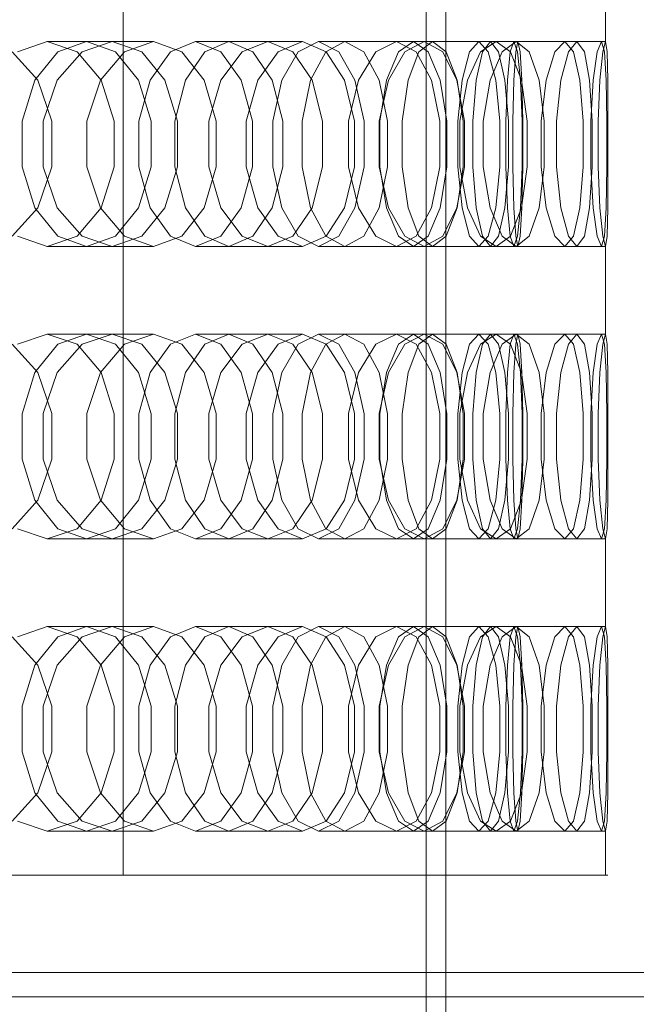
# Model space of a CAD drawing. Header units: millimetres. Extents: x -1970 to 61924, y -58230 to 6847.
# Tile 583 of 656: x 25522 to 25648, y -18186 to -17984. Entities that reach past the tile are written whole.
import ezdxf

# ---------------------------------------------------------------- set-up
doc = ezdxf.new("R2010")
doc.units = ezdxf.units.MM
doc.layers.add('superior_briquetadora', color=7, linetype='Continuous', lineweight=0)
doc.layers.add('superior_C05', color=7, linetype='Continuous', lineweight=0)

msp = doc.modelspace()

# ---------------------------------------------------------------- linework, layer by layer
at = {"layer": 'superior_briquetadora'}
for p, q in [((25542.964, -18160), (25542.964, -17800)), ((25605.067, -17805), (25605.067, -18195)), ((25609.067, -17805), (25609.067, -18195)), ((25605.067, -17816), (25605.067, -18194)), ((25641.845, -17971), (25641.845, -17989)), ((25527.368, -17989), (25521.249, -17991.08)), ((25527.368, -17989), (25540.706, -17989)), ((25533.487, -17991.08), (25527.368, -17989)), ((25529.549, -17991.08), (25535.443, -17989)), ((25534.508, -17991.08), (25540.706, -17989)), ((25535.443, -17989), (25549.169, -17989)), ((25535.443, -17989), (25541.338, -17991.08)), ((25540.706, -17989), (25546.747, -17991.08)), ((25549.169, -17989), (25543.193, -17991.08)), ((25554.983, -17991.08), (25549.169, -17989)), ((25557.801, -17989), (25552.616, -17991.08)), ((25557.801, -17989), (25572.602, -17989)), ((25562.987, -17991.08), (25557.801, -17989)), ((25559.668, -17991.08), (25564.605, -17989)), ((25564.605, -17989), (25579.733, -17989)), ((25564.605, -17989), (25569.543, -17991.08)), ((25567.329, -17991.08), (25572.602, -17989)), ((25572.602, -17989), (25577.701, -17991.08)), ((25579.733, -17989), (25574.706, -17991.08)), ((25582.969, -17989), (25578.806, -17991.08)), ((25584.582, -17991.08), (25579.733, -17989)), ((25582.969, -17989), (25598.98, -17989)), ((25587.132, -17991.08), (25582.969, -17989)), ((25584.49, -17991.08), (25588.385, -17989)), ((25588.385, -17989), (25604.657, -17989)), ((25588.385, -17989), (25592.281, -17991.08)), ((25594.723, -17991.08), (25598.98, -17989)), ((25598.98, -17989), (25603.05, -17991.08)), ((25602.44, -17989), (25599.371, -17991.08)), ((25604.657, -17989), (25600.666, -17991.08)), ((25602.44, -17989), (25619.388, -17989)), ((25605.51, -17991.08), (25602.44, -17989)), ((25603.59, -17991.08), (25606.377, -17989)), ((25608.458, -17991.08), (25604.657, -17989)), ((25606.377, -17989), (25623.514, -17989)), ((25606.377, -17989), (25609.164, -17991.08)), ((25615.883, -17989), (25613.959, -17991.08)), ((25615.883, -17989), (25633.477, -17989)), ((25617.806, -17991.08), (25615.883, -17989)), ((25616.219, -17991.08), (25619.388, -17989)), ((25616.641, -17991.08), (25618.272, -17989)), ((25618.272, -17989), (25635.981, -17989)), ((25618.272, -17989), (25619.903, -17991.08)), ((25619.388, -17989), (25622.358, -17991.08)), ((25623.514, -17989), (25620.626, -17991.08)), ((25623.066, -17989), (25622.321, -17991.08)), ((25623.066, -17989), (25641.006, -17989)), ((25623.81, -17991.08), (25623.066, -17989)), ((25623.42, -17991.08), (25623.867, -17989)), ((25626.201, -17991.08), (25623.514, -17989)), ((25623.867, -17989), (25641.845, -17989)), ((25623.867, -17989), (25624.314, -17991.08)), ((25631.45, -17991.08), (25633.477, -17989)), ((25633.477, -17989), (25635.297, -17991.08)), ((25635.981, -17989), (25634.246, -17991.08)), ((25637.508, -17991.08), (25635.981, -17989)), ((25640.155, -17991.08), (25641.006, -17989)), ((25641.006, -17989), (25641.645, -17991.08)), ((25641.845, -17989), (25641.292, -17991.08)), ((25642.186, -17991.08), (25641.845, -17989)), ((25525.421, -17996.906), (25520.167, -17991.08)), ((25524.821, -17996.907), (25529.549, -17991.08)), ((25529.425, -17996.906), (25534.508, -17991.08)), ((25538.394, -17996.907), (25533.487, -17991.08)), ((25543.193, -17991.08), (25538.285, -17996.906)), ((25541.338, -17991.08), (25546.065, -17996.907)), ((25546.747, -17991.08), (25551.477, -17996.906)), ((25552.616, -17991.08), (25548.458, -17996.907)), ((25559.529, -17996.906), (25554.983, -17991.08)), ((25555.708, -17996.907), (25559.668, -17991.08)), ((25562.976, -17996.906), (25567.329, -17991.08)), ((25567.145, -17996.907), (25562.987, -17991.08)), ((25569.543, -17991.08), (25573.502, -17996.907)), ((25574.706, -17991.08), (25570.547, -17996.906)), ((25578.806, -17991.08), (25575.467, -17996.907)), ((25577.701, -17991.08), (25581.663, -17996.906)), ((25581.366, -17996.907), (25584.49, -17991.08)), ((25588.341, -17996.906), (25584.582, -17991.08)), ((25590.471, -17996.907), (25587.132, -17991.08)), ((25591.173, -17996.906), (25594.723, -17991.08)), ((25592.281, -17991.08), (25595.405, -17996.907)), ((25599.371, -17991.08), (25596.909, -17996.907)), ((25600.666, -17991.08), (25597.327, -17996.906)), ((25601.354, -17996.907), (25603.59, -17991.08)), ((25603.05, -17991.08), (25606.176, -17996.906)), ((25607.972, -17996.907), (25605.51, -17991.08)), ((25611.366, -17996.906), (25608.458, -17991.08)), ((25609.164, -17991.08), (25611.399, -17996.907)), ((25613.959, -17991.08), (25612.417, -17996.907)), ((25613.533, -17996.906), (25616.219, -17991.08)), ((25615.333, -17996.907), (25616.641, -17991.08)), ((25619.349, -17996.907), (25617.806, -17991.08)), ((25620.626, -17991.08), (25618.164, -17996.906)), ((25619.903, -17991.08), (25621.211, -17996.907)), ((25622.321, -17991.08), (25621.724, -17996.907)), ((25622.358, -17991.08), (25624.596, -17996.906)), ((25623.061, -17996.907), (25623.42, -17991.08)), ((25624.407, -17996.907), (25623.81, -17991.08)), ((25624.314, -17991.08), (25624.672, -17996.907)), ((25628.209, -17996.906), (25626.201, -17991.08)), ((25629.675, -17996.906), (25631.45, -17991.08)), ((25634.246, -17991.08), (25632.704, -17996.906)), ((25635.297, -17991.08), (25636.607, -17996.906)), ((25638.582, -17996.906), (25637.508, -17991.08)), ((25639.321, -17996.906), (25640.155, -17991.08)), ((25641.292, -17991.08), (25640.696, -17996.906)), ((25641.645, -17991.08), (25642.005, -17996.906)), ((25642.307, -17996.906), (25642.186, -17991.08)), ((25522.198, -18005.327), (25524.821, -17996.907)), ((25528.297, -18005.326), (25525.421, -17996.906)), ((25526.56, -18005.326), (25529.425, -17996.906)), ((25538.285, -17996.906), (25535.516, -18005.326)), ((25541.118, -18005.327), (25538.394, -17996.907)), ((25546.065, -17996.907), (25548.689, -18005.327)), ((25548.458, -17996.907), (25546.15, -18005.327)), ((25551.477, -17996.906), (25554.058, -18005.326)), ((25553.511, -18005.327), (25555.708, -17996.907)), ((25562.006, -18005.326), (25559.529, -17996.906)), ((25560.511, -18005.326), (25562.976, -17996.906)), ((25569.453, -18005.327), (25567.145, -17996.907)), ((25570.547, -17996.906), (25568.19, -18005.326)), ((25573.502, -17996.907), (25575.7, -18005.327)), ((25575.467, -17996.907), (25573.614, -18005.327)), ((25579.632, -18005.327), (25581.366, -17996.907)), ((25581.663, -17996.906), (25583.814, -18005.326)), ((25590.378, -18005.326), (25588.341, -17996.906)), ((25589.15, -18005.326), (25591.173, -17996.906)), ((25592.323, -18005.327), (25590.471, -17996.907)), ((25595.405, -17996.907), (25597.139, -18005.327)), ((25597.327, -17996.906), (25595.42, -18005.326)), ((25596.909, -17996.907), (25595.543, -18005.327)), ((25600.114, -18005.327), (25601.354, -17996.907)), ((25606.176, -17996.906), (25607.859, -18005.326)), ((25609.338, -18005.327), (25607.972, -17996.907)), ((25612.927, -18005.326), (25611.366, -17996.906)), ((25611.399, -17996.907), (25612.64, -18005.327)), ((25612.417, -17996.907), (25611.56, -18005.327)), ((25611.987, -18005.326), (25613.533, -17996.906)), ((25614.607, -18005.327), (25615.333, -17996.907)), ((25618.164, -17996.906), (25616.742, -18005.326)), ((25620.205, -18005.327), (25619.349, -17996.907)), ((25621.211, -17996.907), (25621.937, -18005.327)), ((25621.724, -17996.907), (25621.393, -18005.327)), ((25622.862, -18005.327), (25623.061, -17996.907)), ((25624.739, -18005.327), (25624.407, -17996.907)), ((25624.596, -17996.906), (25625.782, -18005.326)), ((25624.672, -17996.907), (25624.871, -18005.327)), ((25629.268, -18005.326), (25628.209, -17996.906)), ((25628.632, -18005.326), (25629.675, -17996.906)), ((25632.704, -17996.906), (25631.79, -18005.326)), ((25636.607, -17996.906), (25637.276, -18005.326)), ((25639.12, -18005.326), (25638.582, -17996.906)), ((25638.8, -18005.326), (25639.321, -17996.906)), ((25640.696, -17996.906), (25640.306, -18005.326)), ((25642.005, -17996.906), (25642.146, -18005.326)), ((25642.316, -18005.326), (25642.307, -17996.906)), ((25522.198, -18014.673), (25522.198, -18005.327)), ((25526.56, -18014.674), (25526.56, -18005.326)), ((25528.297, -18014.674), (25528.297, -18005.326)), ((25535.516, -18005.326), (25535.516, -18014.674)), ((25541.118, -18014.673), (25541.118, -18005.327)), ((25546.15, -18005.327), (25546.15, -18014.673)), ((25548.689, -18005.327), (25548.689, -18014.673)), ((25553.511, -18014.673), (25553.511, -18005.327)), ((25554.058, -18005.326), (25554.058, -18014.674)), ((25560.511, -18014.674), (25560.511, -18005.326)), ((25562.006, -18014.674), (25562.006, -18005.326)), ((25568.19, -18005.326), (25568.19, -18014.674)), ((25569.453, -18014.673), (25569.453, -18005.327)), ((25573.614, -18005.327), (25573.614, -18014.673)), ((25575.7, -18005.327), (25575.7, -18014.673)), ((25579.632, -18014.673), (25579.632, -18005.327)), ((25583.814, -18005.326), (25583.814, -18014.674)), ((25589.15, -18014.674), (25589.15, -18005.326)), ((25590.378, -18014.674), (25590.378, -18005.326)), ((25592.323, -18014.673), (25592.323, -18005.327)), ((25595.42, -18005.326), (25595.42, -18014.674)), ((25595.543, -18005.327), (25595.543, -18014.673)), ((25597.139, -18005.327), (25597.139, -18014.673)), ((25600.114, -18014.673), (25600.114, -18005.327)), ((25607.859, -18005.326), (25607.859, -18014.674)), ((25609.338, -18014.673), (25609.338, -18005.327)), ((25611.56, -18005.327), (25611.56, -18014.673)), ((25611.987, -18014.674), (25611.987, -18005.326)), ((25612.64, -18005.327), (25612.64, -18014.673)), ((25612.927, -18014.674), (25612.927, -18005.326)), ((25614.607, -18014.673), (25614.607, -18005.327)), ((25616.742, -18005.326), (25616.742, -18014.674)), ((25620.205, -18014.673), (25620.205, -18005.327)), ((25621.393, -18005.327), (25621.393, -18014.673)), ((25621.937, -18005.327), (25621.937, -18014.673)), ((25622.862, -18014.673), (25622.862, -18005.327)), ((25624.739, -18014.673), (25624.739, -18005.327)), ((25624.871, -18005.327), (25624.871, -18014.673)), ((25625.782, -18005.326), (25625.782, -18014.674)), ((25628.632, -18014.674), (25628.632, -18005.326)), ((25629.268, -18014.674), (25629.268, -18005.326)), ((25631.79, -18005.326), (25631.79, -18014.674)), ((25637.276, -18005.326), (25637.276, -18014.674)), ((25638.8, -18014.674), (25638.8, -18005.326)), ((25639.12, -18014.674), (25639.12, -18005.326)), ((25640.306, -18005.326), (25640.306, -18014.674)), ((25642.146, -18005.326), (25642.146, -18014.674)), ((25642.316, -18014.674), (25642.316, -18005.326)), ((25524.821, -18023.093), (25522.198, -18014.673)), ((25525.421, -18023.094), (25528.297, -18014.674)), ((25529.425, -18023.094), (25526.56, -18014.674)), ((25535.516, -18014.674), (25538.285, -18023.094)), ((25538.394, -18023.093), (25541.118, -18014.673)), ((25548.689, -18014.673), (25546.065, -18023.093)), ((25546.15, -18014.673), (25548.458, -18023.093)), ((25554.058, -18014.674), (25551.477, -18023.094)), ((25555.708, -18023.093), (25553.511, -18014.673)), ((25559.529, -18023.094), (25562.006, -18014.674)), ((25562.976, -18023.094), (25560.511, -18014.674)), ((25567.145, -18023.093), (25569.453, -18014.673)), ((25568.19, -18014.674), (25570.547, -18023.094)), ((25575.7, -18014.673), (25573.502, -18023.093)), ((25573.614, -18014.673), (25575.467, -18023.093)), ((25581.366, -18023.093), (25579.632, -18014.673)), ((25583.814, -18014.674), (25581.663, -18023.094)), ((25588.341, -18023.094), (25590.378, -18014.674)), ((25591.173, -18023.094), (25589.15, -18014.674)), ((25590.471, -18023.093), (25592.323, -18014.673)), ((25597.139, -18014.673), (25595.405, -18023.093)), ((25595.42, -18014.674), (25597.327, -18023.094)), ((25595.543, -18014.673), (25596.909, -18023.093)), ((25601.354, -18023.093), (25600.114, -18014.673)), ((25607.859, -18014.674), (25606.176, -18023.094)), ((25607.972, -18023.093), (25609.338, -18014.673)), ((25611.366, -18023.094), (25612.927, -18014.674)), ((25612.64, -18014.673), (25611.399, -18023.093)), ((25611.56, -18014.673), (25612.417, -18023.093)), ((25613.533, -18023.094), (25611.987, -18014.674)), ((25615.333, -18023.093), (25614.607, -18014.673)), ((25616.742, -18014.674), (25618.164, -18023.094)), ((25619.349, -18023.093), (25620.205, -18014.673)), ((25621.937, -18014.673), (25621.211, -18023.093)), ((25621.393, -18014.673), (25621.724, -18023.093)), ((25623.061, -18023.093), (25622.862, -18014.673)), ((25624.407, -18023.093), (25624.739, -18014.673)), ((25625.782, -18014.674), (25624.596, -18023.094)), ((25624.871, -18014.673), (25624.672, -18023.093)), ((25628.209, -18023.094), (25629.268, -18014.674)), ((25629.675, -18023.094), (25628.632, -18014.674)), ((25631.79, -18014.674), (25632.704, -18023.094)), ((25637.276, -18014.674), (25636.607, -18023.094)), ((25638.582, -18023.094), (25639.12, -18014.674)), ((25639.321, -18023.094), (25638.8, -18014.674)), ((25640.306, -18014.674), (25640.696, -18023.094)), ((25642.146, -18014.674), (25642.005, -18023.094)), ((25642.307, -18023.094), (25642.316, -18014.674)), ((25520.167, -18028.92), (25525.421, -18023.094)), ((25529.549, -18028.92), (25524.821, -18023.093)), ((25534.508, -18028.92), (25529.425, -18023.094)), ((25533.487, -18028.92), (25538.394, -18023.093)), ((25538.285, -18023.094), (25543.193, -18028.92)), ((25546.065, -18023.093), (25541.338, -18028.92)), ((25551.477, -18023.094), (25546.747, -18028.92)), ((25548.458, -18023.093), (25552.616, -18028.92)), ((25554.983, -18028.92), (25559.529, -18023.094)), ((25559.668, -18028.92), (25555.708, -18023.093)), ((25567.329, -18028.92), (25562.976, -18023.094)), ((25562.987, -18028.92), (25567.145, -18023.093)), ((25573.502, -18023.093), (25569.543, -18028.92)), ((25570.547, -18023.094), (25574.706, -18028.92)), ((25575.467, -18023.093), (25578.806, -18028.92)), ((25581.663, -18023.094), (25577.701, -18028.92)), ((25584.49, -18028.92), (25581.366, -18023.093)), ((25584.582, -18028.92), (25588.341, -18023.094)), ((25587.132, -18028.92), (25590.471, -18023.093)), ((25594.723, -18028.92), (25591.173, -18023.094)), ((25595.405, -18023.093), (25592.281, -18028.92)), ((25596.909, -18023.093), (25599.371, -18028.92)), ((25597.327, -18023.094), (25600.666, -18028.92)), ((25603.59, -18028.92), (25601.354, -18023.093)), ((25606.176, -18023.094), (25603.049, -18028.92)), ((25605.51, -18028.92), (25607.972, -18023.093)), ((25608.458, -18028.92), (25611.366, -18023.094)), ((25611.399, -18023.093), (25609.164, -18028.92)), ((25612.417, -18023.093), (25613.959, -18028.92)), ((25616.219, -18028.92), (25613.533, -18023.094)), ((25616.641, -18028.92), (25615.333, -18023.093)), ((25617.806, -18028.92), (25619.349, -18023.093)), ((25618.164, -18023.094), (25620.626, -18028.92)), ((25621.211, -18023.093), (25619.903, -18028.92)), ((25621.724, -18023.093), (25622.321, -18028.92)), ((25624.596, -18023.094), (25622.358, -18028.92)), ((25623.42, -18028.92), (25623.061, -18023.093)), ((25623.81, -18028.92), (25624.407, -18023.093)), ((25624.672, -18023.093), (25624.314, -18028.92)), ((25626.201, -18028.92), (25628.209, -18023.094)), ((25631.45, -18028.92), (25629.675, -18023.094)), ((25632.704, -18023.094), (25634.246, -18028.92)), ((25636.607, -18023.094), (25635.297, -18028.92)), ((25637.508, -18028.92), (25638.582, -18023.094)), ((25640.155, -18028.92), (25639.321, -18023.094)), ((25640.696, -18023.094), (25641.292, -18028.92)), ((25642.005, -18023.094), (25641.645, -18028.92)), ((25642.186, -18028.92), (25642.307, -18023.094)), ((25521.249, -18028.92), (25527.368, -18031)), ((25527.368, -18031), (25533.487, -18028.92)), ((25535.443, -18031), (25529.549, -18028.92)), ((25540.706, -18031), (25534.508, -18028.92)), ((25541.338, -18028.92), (25535.443, -18031)), ((25546.747, -18028.92), (25540.706, -18031)), ((25543.193, -18028.92), (25549.169, -18031)), ((25549.169, -18031), (25554.983, -18028.92)), ((25552.616, -18028.92), (25557.801, -18031)), ((25557.801, -18031), (25562.987, -18028.92)), ((25564.605, -18031), (25559.668, -18028.92)), ((25569.543, -18028.92), (25564.605, -18031)), ((25572.602, -18031), (25567.329, -18028.92)), ((25577.701, -18028.92), (25572.602, -18031)), ((25574.706, -18028.92), (25579.733, -18031)), ((25578.806, -18028.92), (25582.969, -18031)), ((25579.733, -18031), (25584.582, -18028.92)), ((25582.969, -18031), (25587.132, -18028.92)), ((25588.385, -18031), (25584.49, -18028.92)), ((25592.281, -18028.92), (25588.385, -18031)), ((25598.98, -18031), (25594.723, -18028.92)), ((25603.049, -18028.92), (25598.98, -18031)), ((25599.371, -18028.92), (25602.44, -18031)), ((25600.666, -18028.92), (25604.657, -18031)), ((25602.44, -18031), (25605.51, -18028.92)), ((25606.377, -18031), (25603.59, -18028.92)), ((25604.657, -18031), (25608.458, -18028.92)), ((25609.164, -18028.92), (25606.377, -18031)), ((25613.959, -18028.92), (25615.883, -18031)), ((25615.883, -18031), (25617.806, -18028.92)), ((25619.388, -18031), (25616.219, -18028.92)), ((25618.272, -18031), (25616.641, -18028.92)), ((25619.903, -18028.92), (25618.272, -18031)), ((25622.358, -18028.92), (25619.388, -18031)), ((25620.626, -18028.92), (25623.514, -18031)), ((25622.321, -18028.92), (25623.066, -18031)), ((25623.066, -18031), (25623.81, -18028.92)), ((25623.867, -18031), (25623.42, -18028.92)), ((25623.514, -18031), (25626.201, -18028.92)), ((25624.314, -18028.92), (25623.867, -18031)), ((25633.477, -18031), (25631.45, -18028.92)), ((25635.297, -18028.92), (25633.477, -18031)), ((25634.246, -18028.92), (25635.981, -18031)), ((25635.981, -18031), (25637.508, -18028.92)), ((25641.006, -18031), (25640.155, -18028.92)), ((25641.645, -18028.92), (25641.006, -18031)), ((25641.292, -18028.92), (25641.845, -18031)), ((25641.845, -18031), (25642.186, -18028.92)), ((25527.368, -18031), (25540.706, -18031)), ((25535.443, -18031), (25549.169, -18031)), ((25557.801, -18031), (25572.602, -18031)), ((25564.605, -18031), (25579.733, -18031)), ((25582.969, -18031), (25598.98, -18031)), ((25588.385, -18031), (25604.657, -18031)), ((25602.44, -18031), (25619.388, -18031)), ((25606.377, -18031), (25623.514, -18031)), ((25615.883, -18031), (25633.477, -18031)), ((25618.272, -18031), (25635.981, -18031)), ((25623.066, -18031), (25641.006, -18031)), ((25623.867, -18031), (25641.845, -18031)), ((25641.845, -18031), (25641.845, -18049)), ((25527.368, -18049), (25521.249, -18051.08)), ((25527.368, -18049), (25540.706, -18049)), ((25533.487, -18051.08), (25527.368, -18049)), ((25529.549, -18051.08), (25535.443, -18049)), ((25534.508, -18051.08), (25540.706, -18049)), ((25535.443, -18049), (25549.169, -18049)), ((25535.443, -18049), (25541.338, -18051.08)), ((25540.706, -18049), (25546.747, -18051.08)), ((25549.169, -18049), (25543.193, -18051.08)), ((25554.983, -18051.08), (25549.169, -18049)), ((25557.801, -18049), (25552.616, -18051.08)), ((25557.801, -18049), (25572.602, -18049)), ((25562.987, -18051.08), (25557.801, -18049)), ((25559.668, -18051.08), (25564.605, -18049)), ((25564.605, -18049), (25579.733, -18049)), ((25564.605, -18049), (25569.543, -18051.08)), ((25567.329, -18051.08), (25572.602, -18049)), ((25572.602, -18049), (25577.701, -18051.08)), ((25579.733, -18049), (25574.706, -18051.08)), ((25582.969, -18049), (25578.806, -18051.08)), ((25584.582, -18051.08), (25579.733, -18049)), ((25582.969, -18049), (25598.98, -18049)), ((25587.132, -18051.08), (25582.969, -18049)), ((25584.49, -18051.08), (25588.385, -18049)), ((25588.385, -18049), (25604.657, -18049)), ((25588.385, -18049), (25592.281, -18051.08)), ((25594.723, -18051.08), (25598.98, -18049)), ((25598.98, -18049), (25603.05, -18051.08)), ((25602.44, -18049), (25599.371, -18051.08)), ((25604.657, -18049), (25600.666, -18051.08)), ((25602.44, -18049), (25619.388, -18049)), ((25605.51, -18051.08), (25602.44, -18049)), ((25603.59, -18051.08), (25606.377, -18049)), ((25608.458, -18051.08), (25604.657, -18049)), ((25606.377, -18049), (25623.514, -18049)), ((25606.377, -18049), (25609.164, -18051.08)), ((25615.883, -18049), (25613.959, -18051.08)), ((25615.883, -18049), (25633.477, -18049)), ((25617.806, -18051.08), (25615.883, -18049)), ((25616.219, -18051.08), (25619.388, -18049)), ((25616.641, -18051.08), (25618.272, -18049)), ((25618.272, -18049), (25635.981, -18049)), ((25618.272, -18049), (25619.903, -18051.08)), ((25619.388, -18049), (25622.358, -18051.08)), ((25623.514, -18049), (25620.626, -18051.08)), ((25623.066, -18049), (25622.321, -18051.08)), ((25623.066, -18049), (25641.006, -18049)), ((25623.81, -18051.08), (25623.066, -18049)), ((25623.42, -18051.08), (25623.867, -18049)), ((25626.201, -18051.08), (25623.514, -18049)), ((25623.867, -18049), (25641.845, -18049)), ((25623.867, -18049), (25624.314, -18051.08)), ((25631.45, -18051.08), (25633.477, -18049)), ((25633.477, -18049), (25635.297, -18051.08)), ((25635.981, -18049), (25634.246, -18051.08)), ((25637.508, -18051.08), (25635.981, -18049)), ((25640.155, -18051.08), (25641.006, -18049)), ((25641.006, -18049), (25641.645, -18051.08)), ((25641.845, -18049), (25641.292, -18051.08)), ((25642.186, -18051.08), (25641.845, -18049)), ((25525.421, -18056.906), (25520.167, -18051.08)), ((25524.821, -18056.907), (25529.549, -18051.08)), ((25529.425, -18056.906), (25534.508, -18051.08)), ((25538.394, -18056.907), (25533.487, -18051.08)), ((25543.193, -18051.08), (25538.285, -18056.906)), ((25541.338, -18051.08), (25546.065, -18056.907)), ((25546.747, -18051.08), (25551.477, -18056.906)), ((25552.616, -18051.08), (25548.458, -18056.907)), ((25559.529, -18056.906), (25554.983, -18051.08)), ((25555.708, -18056.907), (25559.668, -18051.08)), ((25562.976, -18056.906), (25567.329, -18051.08)), ((25567.145, -18056.907), (25562.987, -18051.08)), ((25569.543, -18051.08), (25573.502, -18056.907)), ((25574.706, -18051.08), (25570.547, -18056.906)), ((25578.806, -18051.08), (25575.467, -18056.907)), ((25577.701, -18051.08), (25581.663, -18056.906)), ((25581.366, -18056.907), (25584.49, -18051.08)), ((25588.341, -18056.906), (25584.582, -18051.08)), ((25590.471, -18056.907), (25587.132, -18051.08)), ((25591.173, -18056.906), (25594.723, -18051.08)), ((25592.281, -18051.08), (25595.405, -18056.907)), ((25599.371, -18051.08), (25596.909, -18056.907)), ((25600.666, -18051.08), (25597.327, -18056.906)), ((25601.354, -18056.907), (25603.59, -18051.08)), ((25603.05, -18051.08), (25606.176, -18056.906)), ((25607.972, -18056.907), (25605.51, -18051.08)), ((25611.366, -18056.906), (25608.458, -18051.08)), ((25609.164, -18051.08), (25611.399, -18056.907)), ((25613.959, -18051.08), (25612.417, -18056.907)), ((25613.533, -18056.906), (25616.219, -18051.08)), ((25615.333, -18056.907), (25616.641, -18051.08)), ((25619.349, -18056.907), (25617.806, -18051.08)), ((25620.626, -18051.08), (25618.164, -18056.906)), ((25619.903, -18051.08), (25621.211, -18056.907)), ((25622.321, -18051.08), (25621.724, -18056.907)), ((25622.358, -18051.08), (25624.596, -18056.906)), ((25623.061, -18056.907), (25623.42, -18051.08)), ((25624.407, -18056.907), (25623.81, -18051.08)), ((25624.314, -18051.08), (25624.672, -18056.907)), ((25628.209, -18056.906), (25626.201, -18051.08)), ((25629.675, -18056.906), (25631.45, -18051.08)), ((25634.246, -18051.08), (25632.704, -18056.906)), ((25635.297, -18051.08), (25636.607, -18056.906)), ((25638.582, -18056.906), (25637.508, -18051.08)), ((25639.321, -18056.906), (25640.155, -18051.08)), ((25641.292, -18051.08), (25640.696, -18056.906)), ((25641.645, -18051.08), (25642.005, -18056.906)), ((25642.307, -18056.906), (25642.186, -18051.08)), ((25522.198, -18065.327), (25524.821, -18056.907)), ((25528.297, -18065.326), (25525.421, -18056.906)), ((25526.56, -18065.326), (25529.425, -18056.906)), ((25538.285, -18056.906), (25535.516, -18065.326)), ((25541.118, -18065.327), (25538.394, -18056.907)), ((25546.065, -18056.907), (25548.689, -18065.327)), ((25548.458, -18056.907), (25546.15, -18065.327)), ((25551.477, -18056.906), (25554.058, -18065.326)), ((25553.511, -18065.327), (25555.708, -18056.907)), ((25562.006, -18065.326), (25559.529, -18056.906)), ((25560.511, -18065.326), (25562.976, -18056.906)), ((25569.453, -18065.327), (25567.145, -18056.907)), ((25570.547, -18056.906), (25568.19, -18065.326)), ((25573.502, -18056.907), (25575.7, -18065.327)), ((25575.467, -18056.907), (25573.614, -18065.327)), ((25579.632, -18065.327), (25581.366, -18056.907)), ((25581.663, -18056.906), (25583.814, -18065.326)), ((25590.378, -18065.326), (25588.341, -18056.906)), ((25589.15, -18065.326), (25591.173, -18056.906)), ((25592.323, -18065.327), (25590.471, -18056.907)), ((25595.405, -18056.907), (25597.139, -18065.327)), ((25597.327, -18056.906), (25595.42, -18065.326)), ((25596.909, -18056.907), (25595.543, -18065.327)), ((25600.114, -18065.327), (25601.354, -18056.907)), ((25606.176, -18056.906), (25607.859, -18065.326)), ((25609.338, -18065.327), (25607.972, -18056.907)), ((25612.927, -18065.326), (25611.366, -18056.906)), ((25611.399, -18056.907), (25612.64, -18065.327)), ((25612.417, -18056.907), (25611.56, -18065.327)), ((25611.987, -18065.326), (25613.533, -18056.906)), ((25614.607, -18065.327), (25615.333, -18056.907)), ((25618.164, -18056.906), (25616.742, -18065.326)), ((25620.205, -18065.327), (25619.349, -18056.907)), ((25621.211, -18056.907), (25621.937, -18065.327)), ((25621.724, -18056.907), (25621.393, -18065.327)), ((25622.862, -18065.327), (25623.061, -18056.907)), ((25624.739, -18065.327), (25624.407, -18056.907)), ((25624.596, -18056.906), (25625.782, -18065.326)), ((25624.672, -18056.907), (25624.871, -18065.327)), ((25629.268, -18065.326), (25628.209, -18056.906)), ((25628.632, -18065.326), (25629.675, -18056.906)), ((25632.704, -18056.906), (25631.79, -18065.326)), ((25636.607, -18056.906), (25637.276, -18065.326)), ((25639.12, -18065.326), (25638.582, -18056.906)), ((25638.8, -18065.326), (25639.321, -18056.906)), ((25640.696, -18056.906), (25640.306, -18065.326)), ((25642.005, -18056.906), (25642.146, -18065.326)), ((25642.316, -18065.326), (25642.307, -18056.906)), ((25522.198, -18074.673), (25522.198, -18065.327)), ((25526.56, -18074.674), (25526.56, -18065.326)), ((25528.297, -18074.674), (25528.297, -18065.326)), ((25535.516, -18065.326), (25535.516, -18074.674)), ((25541.118, -18074.673), (25541.118, -18065.327)), ((25546.15, -18065.327), (25546.15, -18074.673)), ((25548.689, -18065.327), (25548.689, -18074.673)), ((25553.511, -18074.673), (25553.511, -18065.327)), ((25554.058, -18065.326), (25554.058, -18074.674)), ((25560.511, -18074.674), (25560.511, -18065.326)), ((25562.006, -18074.674), (25562.006, -18065.326)), ((25568.19, -18065.326), (25568.19, -18074.674)), ((25569.453, -18074.673), (25569.453, -18065.327)), ((25573.614, -18065.327), (25573.614, -18074.673)), ((25575.7, -18065.327), (25575.7, -18074.673)), ((25579.632, -18074.673), (25579.632, -18065.327)), ((25583.814, -18065.326), (25583.814, -18074.674)), ((25589.15, -18074.674), (25589.15, -18065.326)), ((25590.378, -18074.674), (25590.378, -18065.326)), ((25592.323, -18074.673), (25592.323, -18065.327)), ((25595.42, -18065.326), (25595.42, -18074.674)), ((25595.543, -18065.327), (25595.543, -18074.673)), ((25597.139, -18065.327), (25597.139, -18074.673)), ((25600.114, -18074.673), (25600.114, -18065.327)), ((25607.859, -18065.326), (25607.859, -18074.674)), ((25609.338, -18074.673), (25609.338, -18065.327)), ((25611.56, -18065.327), (25611.56, -18074.673)), ((25611.987, -18074.674), (25611.987, -18065.326)), ((25612.64, -18065.327), (25612.64, -18074.673)), ((25612.927, -18074.674), (25612.927, -18065.326)), ((25614.607, -18074.673), (25614.607, -18065.327)), ((25616.742, -18065.326), (25616.742, -18074.674)), ((25620.205, -18074.673), (25620.205, -18065.327)), ((25621.393, -18065.327), (25621.393, -18074.673)), ((25621.937, -18065.327), (25621.937, -18074.673)), ((25622.862, -18074.673), (25622.862, -18065.327)), ((25624.739, -18074.673), (25624.739, -18065.327)), ((25624.871, -18065.327), (25624.871, -18074.673)), ((25625.782, -18065.326), (25625.782, -18074.674)), ((25628.632, -18074.674), (25628.632, -18065.326)), ((25629.268, -18074.674), (25629.268, -18065.326)), ((25631.79, -18065.326), (25631.79, -18074.674)), ((25637.276, -18065.326), (25637.276, -18074.674)), ((25638.8, -18074.674), (25638.8, -18065.326)), ((25639.12, -18074.674), (25639.12, -18065.326)), ((25640.306, -18065.326), (25640.306, -18074.674)), ((25642.146, -18065.326), (25642.146, -18074.674)), ((25642.316, -18074.674), (25642.316, -18065.326)), ((25524.821, -18083.093), (25522.198, -18074.673)), ((25525.421, -18083.094), (25528.297, -18074.674)), ((25529.425, -18083.094), (25526.56, -18074.674)), ((25535.516, -18074.674), (25538.285, -18083.094)), ((25538.394, -18083.093), (25541.118, -18074.673)), ((25548.689, -18074.673), (25546.065, -18083.093)), ((25546.15, -18074.673), (25548.458, -18083.093)), ((25554.058, -18074.674), (25551.477, -18083.094)), ((25555.708, -18083.093), (25553.511, -18074.673)), ((25559.529, -18083.094), (25562.006, -18074.674)), ((25562.976, -18083.094), (25560.511, -18074.674)), ((25567.145, -18083.093), (25569.453, -18074.673)), ((25568.19, -18074.674), (25570.547, -18083.094)), ((25575.7, -18074.673), (25573.502, -18083.093)), ((25573.614, -18074.673), (25575.467, -18083.093)), ((25581.366, -18083.093), (25579.632, -18074.673)), ((25583.814, -18074.674), (25581.663, -18083.094)), ((25588.341, -18083.094), (25590.378, -18074.674)), ((25591.173, -18083.094), (25589.15, -18074.674)), ((25590.471, -18083.093), (25592.323, -18074.673)), ((25597.139, -18074.673), (25595.405, -18083.093)), ((25595.42, -18074.674), (25597.327, -18083.094)), ((25595.543, -18074.673), (25596.909, -18083.093)), ((25601.354, -18083.093), (25600.114, -18074.673)), ((25607.859, -18074.674), (25606.176, -18083.094)), ((25607.972, -18083.093), (25609.338, -18074.673)), ((25611.366, -18083.094), (25612.927, -18074.674)), ((25612.64, -18074.673), (25611.399, -18083.093)), ((25611.56, -18074.673), (25612.417, -18083.093)), ((25613.533, -18083.094), (25611.987, -18074.674)), ((25615.333, -18083.093), (25614.607, -18074.673)), ((25616.742, -18074.674), (25618.164, -18083.094)), ((25619.349, -18083.093), (25620.205, -18074.673)), ((25621.937, -18074.673), (25621.211, -18083.093)), ((25621.393, -18074.673), (25621.724, -18083.093)), ((25623.061, -18083.093), (25622.862, -18074.673)), ((25624.407, -18083.093), (25624.739, -18074.673)), ((25625.782, -18074.674), (25624.596, -18083.094)), ((25624.871, -18074.673), (25624.672, -18083.093)), ((25628.209, -18083.094), (25629.268, -18074.674)), ((25629.675, -18083.094), (25628.632, -18074.674)), ((25631.79, -18074.674), (25632.704, -18083.094)), ((25637.276, -18074.674), (25636.607, -18083.094)), ((25638.582, -18083.094), (25639.12, -18074.674)), ((25639.321, -18083.094), (25638.8, -18074.674)), ((25640.306, -18074.674), (25640.696, -18083.094)), ((25642.146, -18074.674), (25642.005, -18083.094)), ((25642.307, -18083.094), (25642.316, -18074.674)), ((25520.167, -18088.92), (25525.421, -18083.094)), ((25529.549, -18088.92), (25524.821, -18083.093)), ((25534.508, -18088.92), (25529.425, -18083.094)), ((25533.487, -18088.92), (25538.394, -18083.093)), ((25538.285, -18083.094), (25543.193, -18088.92)), ((25546.065, -18083.093), (25541.338, -18088.92)), ((25551.477, -18083.094), (25546.747, -18088.92)), ((25548.458, -18083.093), (25552.616, -18088.92)), ((25554.983, -18088.92), (25559.529, -18083.094)), ((25559.668, -18088.92), (25555.708, -18083.093)), ((25567.329, -18088.92), (25562.976, -18083.094)), ((25562.987, -18088.92), (25567.145, -18083.093)), ((25573.502, -18083.093), (25569.543, -18088.92)), ((25570.547, -18083.094), (25574.706, -18088.92)), ((25575.467, -18083.093), (25578.806, -18088.92)), ((25581.663, -18083.094), (25577.701, -18088.92)), ((25584.49, -18088.92), (25581.366, -18083.093)), ((25584.582, -18088.92), (25588.341, -18083.094)), ((25587.132, -18088.92), (25590.471, -18083.093)), ((25594.723, -18088.92), (25591.173, -18083.094)), ((25595.405, -18083.093), (25592.281, -18088.92)), ((25596.909, -18083.093), (25599.371, -18088.92)), ((25597.327, -18083.094), (25600.666, -18088.92)), ((25603.59, -18088.92), (25601.354, -18083.093)), ((25606.176, -18083.094), (25603.049, -18088.92)), ((25605.51, -18088.92), (25607.972, -18083.093)), ((25608.458, -18088.92), (25611.366, -18083.094)), ((25611.399, -18083.093), (25609.164, -18088.92)), ((25612.417, -18083.093), (25613.959, -18088.92)), ((25616.219, -18088.92), (25613.533, -18083.094)), ((25616.641, -18088.92), (25615.333, -18083.093)), ((25617.806, -18088.92), (25619.349, -18083.093)), ((25618.164, -18083.094), (25620.626, -18088.92)), ((25621.211, -18083.093), (25619.903, -18088.92)), ((25621.724, -18083.093), (25622.321, -18088.92)), ((25624.596, -18083.094), (25622.358, -18088.92)), ((25623.42, -18088.92), (25623.061, -18083.093)), ((25623.81, -18088.92), (25624.407, -18083.093)), ((25624.672, -18083.093), (25624.314, -18088.92)), ((25626.201, -18088.92), (25628.209, -18083.094)), ((25631.45, -18088.92), (25629.675, -18083.094)), ((25632.704, -18083.094), (25634.246, -18088.92)), ((25636.607, -18083.094), (25635.297, -18088.92)), ((25637.508, -18088.92), (25638.582, -18083.094)), ((25640.155, -18088.92), (25639.321, -18083.094)), ((25640.696, -18083.094), (25641.292, -18088.92)), ((25642.005, -18083.094), (25641.645, -18088.92)), ((25642.186, -18088.92), (25642.307, -18083.094)), ((25521.249, -18088.92), (25527.368, -18091)), ((25527.368, -18091), (25533.487, -18088.92)), ((25535.443, -18091), (25529.549, -18088.92)), ((25540.706, -18091), (25534.508, -18088.92)), ((25541.338, -18088.92), (25535.443, -18091)), ((25546.747, -18088.92), (25540.706, -18091)), ((25543.193, -18088.92), (25549.169, -18091)), ((25549.169, -18091), (25554.983, -18088.92)), ((25552.616, -18088.92), (25557.801, -18091)), ((25557.801, -18091), (25562.987, -18088.92)), ((25564.605, -18091), (25559.668, -18088.92)), ((25569.543, -18088.92), (25564.605, -18091)), ((25572.602, -18091), (25567.329, -18088.92)), ((25577.701, -18088.92), (25572.602, -18091)), ((25574.706, -18088.92), (25579.733, -18091)), ((25578.806, -18088.92), (25582.969, -18091)), ((25579.733, -18091), (25584.582, -18088.92)), ((25582.969, -18091), (25587.132, -18088.92)), ((25588.385, -18091), (25584.49, -18088.92)), ((25592.281, -18088.92), (25588.385, -18091)), ((25598.98, -18091), (25594.723, -18088.92)), ((25603.049, -18088.92), (25598.98, -18091)), ((25599.371, -18088.92), (25602.44, -18091)), ((25600.666, -18088.92), (25604.657, -18091)), ((25602.44, -18091), (25605.51, -18088.92)), ((25606.377, -18091), (25603.59, -18088.92)), ((25604.657, -18091), (25608.458, -18088.92)), ((25609.164, -18088.92), (25606.377, -18091)), ((25613.959, -18088.92), (25615.883, -18091)), ((25615.883, -18091), (25617.806, -18088.92)), ((25619.388, -18091), (25616.219, -18088.92)), ((25618.272, -18091), (25616.641, -18088.92)), ((25619.903, -18088.92), (25618.272, -18091)), ((25622.358, -18088.92), (25619.388, -18091)), ((25620.626, -18088.92), (25623.514, -18091)), ((25622.321, -18088.92), (25623.066, -18091)), ((25623.066, -18091), (25623.81, -18088.92)), ((25623.867, -18091), (25623.42, -18088.92)), ((25623.514, -18091), (25626.201, -18088.92)), ((25624.314, -18088.92), (25623.867, -18091)), ((25633.477, -18091), (25631.45, -18088.92)), ((25635.297, -18088.92), (25633.477, -18091)), ((25634.246, -18088.92), (25635.981, -18091)), ((25635.981, -18091), (25637.508, -18088.92)), ((25641.006, -18091), (25640.155, -18088.92)), ((25641.645, -18088.92), (25641.006, -18091)), ((25641.292, -18088.92), (25641.845, -18091)), ((25641.845, -18091), (25642.186, -18088.92)), ((25527.368, -18091), (25540.706, -18091)), ((25535.443, -18091), (25549.169, -18091)), ((25557.801, -18091), (25572.602, -18091)), ((25564.605, -18091), (25579.733, -18091)), ((25582.969, -18091), (25598.98, -18091)), ((25588.385, -18091), (25604.657, -18091)), ((25602.44, -18091), (25619.388, -18091)), ((25606.377, -18091), (25623.514, -18091)), ((25615.883, -18091), (25633.477, -18091)), ((25618.272, -18091), (25635.981, -18091)), ((25623.066, -18091), (25641.006, -18091)), ((25623.867, -18091), (25641.845, -18091)), ((25641.845, -18091), (25641.845, -18109)), ((25527.368, -18109), (25521.249, -18111.08)), ((25527.368, -18109), (25540.706, -18109)), ((25533.487, -18111.08), (25527.368, -18109)), ((25529.549, -18111.08), (25535.443, -18109)), ((25534.508, -18111.08), (25540.706, -18109)), ((25535.443, -18109), (25549.169, -18109)), ((25535.443, -18109), (25541.338, -18111.08)), ((25540.706, -18109), (25546.747, -18111.08)), ((25549.169, -18109), (25543.193, -18111.08)), ((25554.983, -18111.08), (25549.169, -18109)), ((25557.801, -18109), (25552.616, -18111.08)), ((25557.801, -18109), (25572.602, -18109)), ((25562.987, -18111.08), (25557.801, -18109)), ((25559.668, -18111.08), (25564.605, -18109)), ((25564.605, -18109), (25579.733, -18109)), ((25564.605, -18109), (25569.543, -18111.08)), ((25567.329, -18111.08), (25572.602, -18109)), ((25572.602, -18109), (25577.701, -18111.08)), ((25579.733, -18109), (25574.706, -18111.08)), ((25582.969, -18109), (25578.806, -18111.08)), ((25584.582, -18111.08), (25579.733, -18109)), ((25582.969, -18109), (25598.98, -18109)), ((25587.132, -18111.08), (25582.969, -18109)), ((25584.49, -18111.08), (25588.385, -18109)), ((25588.385, -18109), (25604.657, -18109)), ((25588.385, -18109), (25592.281, -18111.08)), ((25594.723, -18111.08), (25598.98, -18109)), ((25598.98, -18109), (25603.05, -18111.08)), ((25602.44, -18109), (25599.371, -18111.08)), ((25604.657, -18109), (25600.666, -18111.08)), ((25602.44, -18109), (25619.388, -18109)), ((25605.51, -18111.08), (25602.44, -18109)), ((25603.59, -18111.08), (25606.377, -18109)), ((25608.458, -18111.08), (25604.657, -18109)), ((25606.377, -18109), (25623.514, -18109)), ((25606.377, -18109), (25609.164, -18111.08)), ((25615.883, -18109), (25613.959, -18111.08)), ((25615.883, -18109), (25633.477, -18109)), ((25617.806, -18111.08), (25615.883, -18109)), ((25616.219, -18111.08), (25619.388, -18109)), ((25616.641, -18111.08), (25618.272, -18109)), ((25618.272, -18109), (25635.981, -18109)), ((25618.272, -18109), (25619.903, -18111.08)), ((25619.388, -18109), (25622.358, -18111.08)), ((25623.514, -18109), (25620.626, -18111.08)), ((25623.066, -18109), (25622.321, -18111.08)), ((25623.066, -18109), (25641.006, -18109)), ((25623.81, -18111.08), (25623.066, -18109)), ((25623.42, -18111.08), (25623.867, -18109)), ((25626.201, -18111.08), (25623.514, -18109)), ((25623.867, -18109), (25641.845, -18109)), ((25623.867, -18109), (25624.314, -18111.08)), ((25631.45, -18111.08), (25633.477, -18109)), ((25633.477, -18109), (25635.297, -18111.08)), ((25635.981, -18109), (25634.246, -18111.08)), ((25637.508, -18111.08), (25635.981, -18109)), ((25640.155, -18111.08), (25641.006, -18109)), ((25641.006, -18109), (25641.645, -18111.08)), ((25641.845, -18109), (25641.292, -18111.08)), ((25642.186, -18111.08), (25641.845, -18109)), ((25525.421, -18116.906), (25520.167, -18111.08)), ((25524.821, -18116.907), (25529.549, -18111.08)), ((25529.425, -18116.906), (25534.508, -18111.08)), ((25538.394, -18116.907), (25533.487, -18111.08)), ((25543.193, -18111.08), (25538.285, -18116.906)), ((25541.338, -18111.08), (25546.065, -18116.907)), ((25546.747, -18111.08), (25551.477, -18116.906)), ((25552.616, -18111.08), (25548.458, -18116.907)), ((25559.529, -18116.906), (25554.983, -18111.08)), ((25555.708, -18116.907), (25559.668, -18111.08)), ((25562.976, -18116.906), (25567.329, -18111.08)), ((25567.145, -18116.907), (25562.987, -18111.08)), ((25569.543, -18111.08), (25573.502, -18116.907)), ((25574.706, -18111.08), (25570.547, -18116.906)), ((25578.806, -18111.08), (25575.467, -18116.907)), ((25577.701, -18111.08), (25581.663, -18116.906)), ((25581.366, -18116.907), (25584.49, -18111.08)), ((25588.341, -18116.906), (25584.582, -18111.08)), ((25590.471, -18116.907), (25587.132, -18111.08)), ((25591.173, -18116.906), (25594.723, -18111.08)), ((25592.281, -18111.08), (25595.405, -18116.907)), ((25599.371, -18111.08), (25596.909, -18116.907)), ((25600.666, -18111.08), (25597.327, -18116.906)), ((25601.354, -18116.907), (25603.59, -18111.08)), ((25603.05, -18111.08), (25606.176, -18116.906)), ((25607.972, -18116.907), (25605.51, -18111.08)), ((25611.366, -18116.906), (25608.458, -18111.08)), ((25609.164, -18111.08), (25611.399, -18116.907)), ((25613.959, -18111.08), (25612.417, -18116.907)), ((25613.533, -18116.906), (25616.219, -18111.08)), ((25615.333, -18116.907), (25616.641, -18111.08)), ((25619.349, -18116.907), (25617.806, -18111.08)), ((25620.626, -18111.08), (25618.164, -18116.906)), ((25619.903, -18111.08), (25621.211, -18116.907)), ((25622.321, -18111.08), (25621.724, -18116.907)), ((25622.358, -18111.08), (25624.596, -18116.906)), ((25623.061, -18116.907), (25623.42, -18111.08)), ((25624.407, -18116.907), (25623.81, -18111.08)), ((25624.314, -18111.08), (25624.672, -18116.907)), ((25628.209, -18116.906), (25626.201, -18111.08)), ((25629.675, -18116.906), (25631.45, -18111.08)), ((25634.246, -18111.08), (25632.704, -18116.906)), ((25635.297, -18111.08), (25636.607, -18116.906)), ((25638.582, -18116.906), (25637.508, -18111.08)), ((25639.321, -18116.906), (25640.155, -18111.08)), ((25641.292, -18111.08), (25640.696, -18116.906)), ((25641.645, -18111.08), (25642.005, -18116.906)), ((25642.307, -18116.906), (25642.186, -18111.08)), ((25522.198, -18125.327), (25524.821, -18116.907)), ((25528.297, -18125.326), (25525.421, -18116.906)), ((25526.56, -18125.326), (25529.425, -18116.906)), ((25538.285, -18116.906), (25535.516, -18125.326)), ((25541.118, -18125.327), (25538.394, -18116.907)), ((25546.065, -18116.907), (25548.689, -18125.327)), ((25548.458, -18116.907), (25546.15, -18125.327)), ((25551.477, -18116.906), (25554.058, -18125.326)), ((25553.511, -18125.327), (25555.708, -18116.907)), ((25562.006, -18125.326), (25559.529, -18116.906)), ((25560.511, -18125.326), (25562.976, -18116.906)), ((25569.453, -18125.327), (25567.145, -18116.907)), ((25570.547, -18116.906), (25568.19, -18125.326)), ((25573.502, -18116.907), (25575.7, -18125.327)), ((25575.467, -18116.907), (25573.614, -18125.327)), ((25579.632, -18125.327), (25581.366, -18116.907)), ((25581.663, -18116.906), (25583.814, -18125.326)), ((25590.378, -18125.326), (25588.341, -18116.906)), ((25589.15, -18125.326), (25591.173, -18116.906)), ((25592.323, -18125.327), (25590.471, -18116.907)), ((25595.405, -18116.907), (25597.139, -18125.327)), ((25597.327, -18116.906), (25595.42, -18125.326)), ((25596.909, -18116.907), (25595.543, -18125.327)), ((25600.114, -18125.327), (25601.354, -18116.907)), ((25606.176, -18116.906), (25607.859, -18125.326)), ((25609.338, -18125.327), (25607.972, -18116.907)), ((25612.927, -18125.326), (25611.366, -18116.906)), ((25611.399, -18116.907), (25612.64, -18125.327)), ((25612.417, -18116.907), (25611.56, -18125.327)), ((25611.987, -18125.326), (25613.533, -18116.906)), ((25614.607, -18125.327), (25615.333, -18116.907)), ((25618.164, -18116.906), (25616.742, -18125.326)), ((25620.205, -18125.327), (25619.349, -18116.907)), ((25621.211, -18116.907), (25621.937, -18125.327)), ((25621.724, -18116.907), (25621.393, -18125.327)), ((25622.862, -18125.327), (25623.061, -18116.907)), ((25624.739, -18125.327), (25624.407, -18116.907)), ((25624.596, -18116.906), (25625.782, -18125.326)), ((25624.672, -18116.907), (25624.871, -18125.327)), ((25629.268, -18125.326), (25628.209, -18116.906)), ((25628.632, -18125.326), (25629.675, -18116.906)), ((25632.704, -18116.906), (25631.79, -18125.326)), ((25636.607, -18116.906), (25637.276, -18125.326)), ((25639.12, -18125.326), (25638.582, -18116.906)), ((25638.8, -18125.326), (25639.321, -18116.906)), ((25640.696, -18116.906), (25640.306, -18125.326)), ((25642.005, -18116.906), (25642.146, -18125.326)), ((25642.316, -18125.326), (25642.307, -18116.906)), ((25522.198, -18134.673), (25522.198, -18125.327)), ((25526.56, -18134.674), (25526.56, -18125.326)), ((25528.297, -18134.674), (25528.297, -18125.326)), ((25535.516, -18125.326), (25535.516, -18134.674)), ((25541.118, -18134.673), (25541.118, -18125.327)), ((25546.15, -18125.327), (25546.15, -18134.673)), ((25548.689, -18125.327), (25548.689, -18134.673)), ((25553.511, -18134.673), (25553.511, -18125.327)), ((25554.058, -18125.326), (25554.058, -18134.674)), ((25560.511, -18134.674), (25560.511, -18125.326)), ((25562.006, -18134.674), (25562.006, -18125.326)), ((25568.19, -18125.326), (25568.19, -18134.674)), ((25569.453, -18134.673), (25569.453, -18125.327)), ((25573.614, -18125.327), (25573.614, -18134.673)), ((25575.7, -18125.327), (25575.7, -18134.673)), ((25579.632, -18134.673), (25579.632, -18125.327)), ((25583.814, -18125.326), (25583.814, -18134.674)), ((25589.15, -18134.674), (25589.15, -18125.326)), ((25590.378, -18134.674), (25590.378, -18125.326)), ((25592.323, -18134.673), (25592.323, -18125.327)), ((25595.42, -18125.326), (25595.42, -18134.674)), ((25595.543, -18125.327), (25595.543, -18134.673)), ((25597.139, -18125.327), (25597.139, -18134.673)), ((25600.114, -18134.673), (25600.114, -18125.327)), ((25607.859, -18125.326), (25607.859, -18134.674)), ((25609.338, -18134.673), (25609.338, -18125.327)), ((25611.56, -18125.327), (25611.56, -18134.673)), ((25611.987, -18134.674), (25611.987, -18125.326)), ((25612.64, -18125.327), (25612.64, -18134.673)), ((25612.927, -18134.674), (25612.927, -18125.326)), ((25614.607, -18134.673), (25614.607, -18125.327)), ((25616.742, -18125.326), (25616.742, -18134.674)), ((25620.205, -18134.673), (25620.205, -18125.327)), ((25621.393, -18125.327), (25621.393, -18134.673)), ((25621.937, -18125.327), (25621.937, -18134.673)), ((25622.862, -18134.673), (25622.862, -18125.327)), ((25624.739, -18134.673), (25624.739, -18125.327)), ((25624.871, -18125.327), (25624.871, -18134.673)), ((25625.782, -18125.326), (25625.782, -18134.674)), ((25628.632, -18134.674), (25628.632, -18125.326)), ((25629.268, -18134.674), (25629.268, -18125.326)), ((25631.79, -18125.326), (25631.79, -18134.674)), ((25637.276, -18125.326), (25637.276, -18134.674)), ((25638.8, -18134.674), (25638.8, -18125.326)), ((25639.12, -18134.674), (25639.12, -18125.326)), ((25640.306, -18125.326), (25640.306, -18134.674)), ((25642.146, -18125.326), (25642.146, -18134.674)), ((25642.316, -18134.674), (25642.316, -18125.326)), ((25524.821, -18143.093), (25522.198, -18134.673)), ((25525.421, -18143.094), (25528.297, -18134.674)), ((25529.425, -18143.094), (25526.56, -18134.674)), ((25535.516, -18134.674), (25538.285, -18143.094)), ((25538.394, -18143.093), (25541.118, -18134.673)), ((25548.689, -18134.673), (25546.065, -18143.093)), ((25546.15, -18134.673), (25548.458, -18143.093)), ((25554.058, -18134.674), (25551.477, -18143.094)), ((25555.708, -18143.093), (25553.511, -18134.673)), ((25559.529, -18143.094), (25562.006, -18134.674)), ((25562.976, -18143.094), (25560.511, -18134.674)), ((25567.145, -18143.093), (25569.453, -18134.673)), ((25568.19, -18134.674), (25570.547, -18143.094)), ((25575.7, -18134.673), (25573.502, -18143.093)), ((25573.614, -18134.673), (25575.467, -18143.093)), ((25581.366, -18143.093), (25579.632, -18134.673)), ((25583.814, -18134.674), (25581.663, -18143.094)), ((25588.341, -18143.094), (25590.378, -18134.674)), ((25591.173, -18143.094), (25589.15, -18134.674)), ((25590.471, -18143.093), (25592.323, -18134.673)), ((25597.139, -18134.673), (25595.405, -18143.093)), ((25595.42, -18134.674), (25597.327, -18143.094)), ((25595.543, -18134.673), (25596.909, -18143.093)), ((25601.354, -18143.093), (25600.114, -18134.673)), ((25607.859, -18134.674), (25606.176, -18143.094)), ((25607.972, -18143.093), (25609.338, -18134.673)), ((25611.366, -18143.094), (25612.927, -18134.674)), ((25612.64, -18134.673), (25611.399, -18143.093)), ((25611.56, -18134.673), (25612.417, -18143.093)), ((25613.533, -18143.094), (25611.987, -18134.674)), ((25615.333, -18143.093), (25614.607, -18134.673)), ((25616.742, -18134.674), (25618.164, -18143.094)), ((25619.349, -18143.093), (25620.205, -18134.673)), ((25621.937, -18134.673), (25621.211, -18143.093)), ((25621.393, -18134.673), (25621.724, -18143.093)), ((25623.061, -18143.093), (25622.862, -18134.673)), ((25624.407, -18143.093), (25624.739, -18134.673)), ((25625.782, -18134.674), (25624.596, -18143.094)), ((25624.871, -18134.673), (25624.672, -18143.093)), ((25628.209, -18143.094), (25629.268, -18134.674)), ((25629.675, -18143.094), (25628.632, -18134.674)), ((25631.79, -18134.674), (25632.704, -18143.094)), ((25637.276, -18134.674), (25636.607, -18143.094)), ((25638.582, -18143.094), (25639.12, -18134.674)), ((25639.321, -18143.094), (25638.8, -18134.674)), ((25640.306, -18134.674), (25640.696, -18143.094)), ((25642.146, -18134.674), (25642.005, -18143.094)), ((25642.307, -18143.094), (25642.316, -18134.674)), ((25520.167, -18148.92), (25525.421, -18143.094)), ((25529.549, -18148.92), (25524.821, -18143.093)), ((25534.508, -18148.92), (25529.425, -18143.094)), ((25533.487, -18148.92), (25538.394, -18143.093)), ((25538.285, -18143.094), (25543.193, -18148.92)), ((25546.065, -18143.093), (25541.338, -18148.92)), ((25551.477, -18143.094), (25546.747, -18148.92)), ((25548.458, -18143.093), (25552.616, -18148.92)), ((25554.983, -18148.92), (25559.529, -18143.094)), ((25559.668, -18148.92), (25555.708, -18143.093)), ((25567.329, -18148.92), (25562.976, -18143.094)), ((25562.987, -18148.92), (25567.145, -18143.093)), ((25573.502, -18143.093), (25569.543, -18148.92)), ((25570.547, -18143.094), (25574.706, -18148.92)), ((25575.467, -18143.093), (25578.806, -18148.92)), ((25581.663, -18143.094), (25577.701, -18148.92)), ((25584.49, -18148.92), (25581.366, -18143.093)), ((25584.582, -18148.92), (25588.341, -18143.094)), ((25587.132, -18148.92), (25590.471, -18143.093)), ((25594.723, -18148.92), (25591.173, -18143.094)), ((25595.405, -18143.093), (25592.281, -18148.92)), ((25596.909, -18143.093), (25599.371, -18148.92)), ((25597.327, -18143.094), (25600.666, -18148.92)), ((25603.59, -18148.92), (25601.354, -18143.093)), ((25606.176, -18143.094), (25603.049, -18148.92)), ((25605.51, -18148.92), (25607.972, -18143.093)), ((25608.458, -18148.92), (25611.366, -18143.094)), ((25611.399, -18143.093), (25609.164, -18148.92)), ((25612.417, -18143.093), (25613.959, -18148.92)), ((25616.219, -18148.92), (25613.533, -18143.094)), ((25616.641, -18148.92), (25615.333, -18143.093)), ((25617.806, -18148.92), (25619.349, -18143.093)), ((25618.164, -18143.094), (25620.626, -18148.92)), ((25621.211, -18143.093), (25619.903, -18148.92)), ((25621.724, -18143.093), (25622.321, -18148.92)), ((25624.596, -18143.094), (25622.358, -18148.92)), ((25623.42, -18148.92), (25623.061, -18143.093)), ((25623.81, -18148.92), (25624.407, -18143.093)), ((25624.672, -18143.093), (25624.314, -18148.92)), ((25626.201, -18148.92), (25628.209, -18143.094)), ((25631.45, -18148.92), (25629.675, -18143.094)), ((25632.704, -18143.094), (25634.246, -18148.92)), ((25636.607, -18143.094), (25635.297, -18148.92)), ((25637.508, -18148.92), (25638.582, -18143.094)), ((25640.155, -18148.92), (25639.321, -18143.094)), ((25640.696, -18143.094), (25641.292, -18148.92)), ((25642.005, -18143.094), (25641.645, -18148.92)), ((25642.186, -18148.92), (25642.307, -18143.094)), ((25521.249, -18148.92), (25527.368, -18151)), ((25527.368, -18151), (25533.487, -18148.92)), ((25535.443, -18151), (25529.549, -18148.92)), ((25540.706, -18151), (25534.508, -18148.92)), ((25541.338, -18148.92), (25535.443, -18151)), ((25546.747, -18148.92), (25540.706, -18151)), ((25543.193, -18148.92), (25549.169, -18151)), ((25549.169, -18151), (25554.983, -18148.92)), ((25552.616, -18148.92), (25557.801, -18151)), ((25557.801, -18151), (25562.987, -18148.92)), ((25564.605, -18151), (25559.668, -18148.92)), ((25569.543, -18148.92), (25564.605, -18151)), ((25572.602, -18151), (25567.329, -18148.92)), ((25577.701, -18148.92), (25572.602, -18151)), ((25574.706, -18148.92), (25579.733, -18151)), ((25578.806, -18148.92), (25582.969, -18151)), ((25579.733, -18151), (25584.582, -18148.92)), ((25582.969, -18151), (25587.132, -18148.92)), ((25588.385, -18151), (25584.49, -18148.92)), ((25592.281, -18148.92), (25588.385, -18151)), ((25598.98, -18151), (25594.723, -18148.92)), ((25603.049, -18148.92), (25598.98, -18151)), ((25599.371, -18148.92), (25602.44, -18151)), ((25600.666, -18148.92), (25604.657, -18151)), ((25602.44, -18151), (25605.51, -18148.92)), ((25606.377, -18151), (25603.59, -18148.92)), ((25604.657, -18151), (25608.458, -18148.92)), ((25609.164, -18148.92), (25606.377, -18151)), ((25613.959, -18148.92), (25615.883, -18151)), ((25615.883, -18151), (25617.806, -18148.92)), ((25619.388, -18151), (25616.219, -18148.92)), ((25618.272, -18151), (25616.641, -18148.92)), ((25619.903, -18148.92), (25618.272, -18151)), ((25622.358, -18148.92), (25619.388, -18151)), ((25620.626, -18148.92), (25623.514, -18151)), ((25622.321, -18148.92), (25623.066, -18151)), ((25623.066, -18151), (25623.81, -18148.92)), ((25623.867, -18151), (25623.42, -18148.92)), ((25623.514, -18151), (25626.201, -18148.92)), ((25624.314, -18148.92), (25623.867, -18151)), ((25633.477, -18151), (25631.45, -18148.92)), ((25635.297, -18148.92), (25633.477, -18151)), ((25634.246, -18148.92), (25635.981, -18151)), ((25635.981, -18151), (25637.508, -18148.92)), ((25641.006, -18151), (25640.155, -18148.92)), ((25641.645, -18148.92), (25641.006, -18151)), ((25641.292, -18148.92), (25641.845, -18151)), ((25641.845, -18151), (25642.186, -18148.92)), ((25527.368, -18151), (25540.706, -18151)), ((25535.443, -18151), (25549.169, -18151)), ((25557.801, -18151), (25572.602, -18151)), ((25564.605, -18151), (25579.733, -18151)), ((25582.969, -18151), (25598.98, -18151)), ((25588.385, -18151), (25604.657, -18151)), ((25602.44, -18151), (25619.388, -18151)), ((25606.377, -18151), (25623.514, -18151)), ((25615.883, -18151), (25633.477, -18151)), ((25618.272, -18151), (25635.981, -18151)), ((25623.066, -18151), (25641.006, -18151)), ((25623.867, -18151), (25641.845, -18151)), ((25641.845, -18151), (25641.845, -18160)), ((25528.239, -18160), (25513.179, -18160)), ((25517.258, -18160), (25531.361, -18160)), ((25519.864, -18160), (25533.939, -18160)), ((25534.795, -18160), (25520.765, -18160)), ((25538.698, -18160), (25528.239, -18160)), ((25531.361, -18160), (25540.388, -18160)), ((25533.939, -18160), (25547.285, -18160)), ((25548.095, -18160), (25534.795, -18160)), ((25542.964, -18160), (25538.698, -18160)), ((25540.388, -18160), (25542.964, -18160)), ((25547.285, -18160), (25559.869, -18160)), ((25560.629, -18160), (25548.095, -18160)), ((25559.869, -18160), (25571.657, -18160)), ((25572.366, -18160), (25560.629, -18160)), ((25571.657, -18160), (25582.619, -18160)), ((25583.276, -18160), (25572.366, -18160)), ((25582.619, -18160), (25592.728, -18160)), ((25593.331, -18160), (25583.276, -18160)), ((25592.728, -18160), (25601.957, -18160)), ((25602.504, -18160), (25593.331, -18160)), ((25601.957, -18160), (25610.283, -18160)), ((25610.773, -18160), (25602.504, -18160)), ((25610.283, -18160), (25617.685, -18160)), ((25618.116, -18160), (25610.773, -18160)), ((25617.685, -18160), (25624.142, -18160)), ((25624.514, -18160), (25618.116, -18160)), ((25624.142, -18160), (25629.64, -18160)), ((25629.951, -18160), (25624.514, -18160)), ((25629.64, -18160), (25634.163, -18160)), ((25634.413, -18160), (25629.951, -18160)), ((25634.163, -18160), (25637.7, -18160)), ((25637.888, -18160), (25634.413, -18160)), ((25637.7, -18160), (25640.242, -18160)), ((25640.367, -18160), (25637.888, -18160)), ((25640.242, -18160), (25641.782, -18160)), ((25641.845, -18160), (25640.367, -18160)), ((25641.782, -18160), (25642.317, -18160)), ((25642.317, -18160), (25641.845, -18160))]:
    msp.add_line(p, q, dxfattribs=at)
at = {"layer": 'superior_C05'}
for p, q in [((24250.067, -18180), (26750.067, -18180)), ((24310.067, -18185), (26690.067, -18185))]:
    msp.add_line(p, q, dxfattribs=at)

doc.saveas('drawing.dxf')
